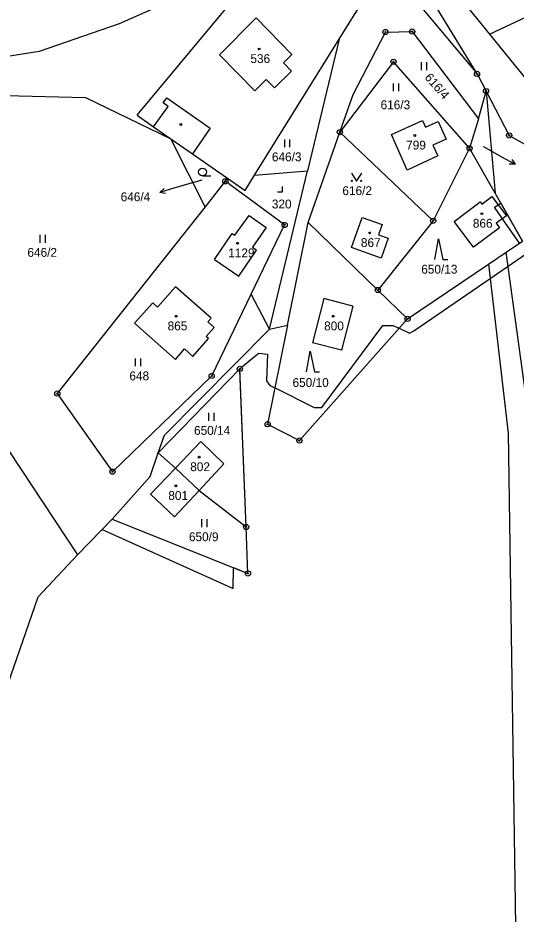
# Model space of a CAD drawing. Extents: x -439246 to -433691, y -1130252 to -1121148.
# Drawn here: x -437068.7 to -436972.9, y -1124958.4 to -1124786.3 of the extents above; entities that cross this region are included whole.
import ezdxf

# ---------------------------------------------------------------- set-up
doc = ezdxf.new("R2010")
doc.units = 0
for name, color, linetype in [('Vrstva 1', 7, 'Continuous'), ('Vrstva 16', 7, 'Continuous'), ('Vrstva 18', 7, 'Continuous'), ('Vrstva 19', 7, 'Continuous'), ('Vrstva 24', 7, 'Continuous'), ('Vrstva 25', 7, 'Continuous'), ('Vrstva 3', 7, 'Continuous'), ('Vrstva 37', 7, 'Continuous'), ('Vrstva 4', 7, 'Continuous'), ('Vrstva 52', 7, 'Continuous')]:
    doc.layers.add(name, color=color, linetype=linetype)

msp = doc.modelspace()

# ---------------------------------------------------------------- linework, layer by layer
at = {"layer": 'Vrstva 1'}
msp.add_line((-437006.93, -1124790.32), (-437001.19, -1124781.1), dxfattribs=at)
for points in [[(-436980.44, -1124797.01), (-436994.1, -1124774.54)], [(-436996.46, -1124777.81), (-436980.44, -1124797.01)], [(-437045.76, -1124804.92), (-437024.01, -1124778.84)], [(-436984.17, -1124781.74), (-436978.01, -1124789.4)], [(-436978.01, -1124789.4), (-436959.6, -1124780.67)], [(-437023.22, -1124816.49), (-437006.93, -1124790.32)], [(-437006.93, -1124790.32), (-437013, -1124815.61)], [(-437004.27, -1124800.99), (-436998.04, -1124788.98)], [(-436998.04, -1124788.98), (-436992.9, -1124788.89)], [(-436992.9, -1124788.89), (-436980.16, -1124805.62)], [(-436978.01, -1124789.4), (-436973.11, -1124795.48)], [(-436996.47, -1124794.69), (-437006.8, -1124808.2)], [(-436981.88, -1124811.28), (-436996.47, -1124794.69)], [(-436973.11, -1124795.48), (-436970.13, -1124799.06)], [(-436980.44, -1124797.01), (-436978.71, -1124800.32)], [(-437109.39, -1124800.19), (-437055.69, -1124801.57)], [(-436980.16, -1124805.62), (-436978.71, -1124800.32)], [(-436978.71, -1124800.32), (-436974.27, -1124808.84)], [(-436978.71, -1124800.32), (-436976.94, -1124819.92)], [(-437055.69, -1124801.57), (-437039.26, -1124809.46)], [(-437006.8, -1124808.2), (-437004.27, -1124800.99)], [(-437045.76, -1124804.92), (-437042.6, -1124807.19)], [(-436996.88, -1124808.62), (-436990.89, -1124805.97)], [(-436990.89, -1124805.97), (-436990.34, -1124807.23)], [(-436980.16, -1124805.62), (-436981.88, -1124811.28)], [(-437042.6, -1124807.19), (-437039.26, -1124809.46)], [(-436990.34, -1124807.23), (-436987.89, -1124806.14)], [(-436987.89, -1124806.14), (-436986.38, -1124809.56)], [(-437032.71, -1124822.56), (-437039.26, -1124809.46)], [(-437039.26, -1124809.46), (-437035.13, -1124812.34)], [(-437012.88, -1124825.53), (-437006.8, -1124808.2)], [(-436988.87, -1124825.22), (-437006.8, -1124808.2)], [(-436993.85, -1124815.49), (-436996.88, -1124808.62)], [(-436974.27, -1124808.84), (-436953.44, -1124820.42)], [(-436986.38, -1124809.56), (-436988.91, -1124810.68)], [(-436988.91, -1124810.68), (-436987.99, -1124812.78)], [(-437035.13, -1124812.34), (-437028.36, -1124817.06)], [(-436987.99, -1124812.78), (-436993.85, -1124815.49)], [(-436981.88, -1124811.28), (-436988.87, -1124825.22)], [(-436976.94, -1124819.92), (-436981.88, -1124811.28)], [(-437023.22, -1124816.49), (-437013, -1124815.61)], [(-437020.29, -1124846.02), (-437013, -1124815.61)], [(-437028.81, -1124817.64), (-437032.71, -1124822.56)], [(-437028.81, -1124817.64), (-437028.36, -1124817.06)], [(-437017.41, -1124826.03), (-437028.81, -1124817.64)], [(-437028.36, -1124817.06), (-437025.02, -1124819.38)], [(-437025.02, -1124819.38), (-437023.22, -1124816.49)], [(-436979.54, -1124822.02), (-436977.62, -1124820.58)], [(-436977.62, -1124820.58), (-436974.79, -1124824.28)], [(-436971.67, -1124829.11), (-436976.94, -1124819.92)], [(-437032.71, -1124822.56), (-437061.1, -1124858.4)], [(-436984.84, -1124825.37), (-436979.86, -1124821.6)], [(-436979.86, -1124821.6), (-436979.54, -1124822.02)], [(-437026.97, -1124827.98), (-437024.24, -1124824.21)], [(-437024.24, -1124824.21), (-437020.94, -1124826.48)], [(-437004.58, -1124830.38), (-437002.52, -1124824.59)], [(-437002.52, -1124824.59), (-436998.66, -1124825.95)], [(-436974.79, -1124824.28), (-436976.75, -1124825.71)], [(-437023.84, -1124839.32), (-437017.41, -1124826.03)], [(-437020.94, -1124826.48), (-437023.6, -1124830.31)], [(-437016.84, -1124845.27), (-437012.88, -1124825.53)], [(-437012.88, -1124825.53), (-436999.49, -1124838.52)], [(-436988.87, -1124825.22), (-436999.49, -1124838.52)], [(-436998.66, -1124825.95), (-436999.34, -1124827.89)], [(-436981.11, -1124830.31), (-436984.84, -1124825.37)], [(-436976.12, -1124826.55), (-436981.11, -1124830.31)], [(-436976.75, -1124825.71), (-436976.12, -1124826.55)], [(-437030.9, -1124832.63), (-437027.46, -1124827.64)], [(-437027.46, -1124827.64), (-437026.97, -1124827.98)], [(-436999.34, -1124827.89), (-436997.5, -1124828.54)], [(-436997.5, -1124828.54), (-436998.83, -1124832.42)], [(-436974.83, -1124831.24), (-436971.67, -1124829.11)], [(-437026.24, -1124835.87), (-437022.81, -1124830.85)], [(-437023.6, -1124830.31), (-437022.81, -1124830.85)], [(-436998.83, -1124832.42), (-437004.58, -1124830.38)], [(-436978.22, -1124833.53), (-436974.83, -1124831.24)], [(-436970.15, -1124865.21), (-436974.83, -1124831.24)], [(-437030.9, -1124832.63), (-437026.24, -1124835.87)], [(-436993.78, -1124844.05), (-436978.22, -1124833.53)], [(-436978.22, -1124833.53), (-436974.48, -1124865.99)], [(-437092.28, -1124836.46), (-437057.24, -1124889.38)], [(-437038.37, -1124837.89), (-437041.81, -1124841.79)], [(-437031.54, -1124843.92), (-437038.37, -1124837.89)], [(-436999.49, -1124838.52), (-436993.78, -1124844.05)], [(-437031.42, -1124855.01), (-437023.84, -1124839.32)], [(-437020.29, -1124846.02), (-437023.84, -1124839.32)], [(-437009.86, -1124840.15), (-437012.05, -1124848.63)], [(-437004.29, -1124841.59), (-437009.86, -1124840.15)], [(-437042.71, -1124840.99), (-437046.26, -1124844.89)], [(-437041.81, -1124841.79), (-437042.71, -1124840.99)], [(-437004.29, -1124841.59), (-437006.48, -1124850.07)], [(-437046.26, -1124844.89), (-437038.4, -1124851.83)], [(-437032.17, -1124844.63), (-437031.54, -1124843.92)], [(-437032.17, -1124844.63), (-437030.93, -1124845.72)], [(-437016.84, -1124845.27), (-437020.67, -1124864.29)], [(-437020.29, -1124846.02), (-437016.84, -1124845.27)], [(-437014.57, -1124867.42), (-436993.78, -1124844.05)], [(-437040.49, -1124866.4), (-437020.29, -1124846.02)], [(-437030.93, -1124845.72), (-437032.46, -1124847.46)], [(-437035.05, -1124851.3), (-437032.01, -1124847.85)], [(-437032.01, -1124847.85), (-437032.46, -1124847.46)], [(-437006.48, -1124850.07), (-437012.05, -1124848.63)], [(-437038.4, -1124851.83), (-437036.65, -1124849.84)], [(-437035.05, -1124851.3), (-437036.65, -1124849.84)], [(-437026.03, -1124853.66), (-437041.71, -1124869.81)], [(-437024.82, -1124884.02), (-437026.03, -1124853.66)], [(-437031.42, -1124855.01), (-437050.49, -1124873.41)], [(-437061.1, -1124858.4), (-437050.49, -1124873.41)], [(-437020.67, -1124864.29), (-437014.57, -1124867.42)], [(-436974.48, -1124865.99), (-436973.03, -1124960.59)], [(-437041.71, -1124869.81), (-437040.49, -1124866.4)], [(-437033.53, -1124867.61), (-437038.39, -1124872.72)], [(-437029.09, -1124871.89), (-437033.53, -1124867.61)], [(-437043.28, -1124874.35), (-437041.71, -1124869.81)], [(-437038.39, -1124872.72), (-437041.71, -1124869.81)], [(-437038.39, -1124872.72), (-437043.16, -1124877.75)], [(-437038.39, -1124872.72), (-437033.86, -1124877.02)], [(-437033.86, -1124877.02), (-437029.09, -1124871.89)], [(-437050.55, -1124882.51), (-437043.28, -1124874.35)], [(-437043.16, -1124877.75), (-437038.59, -1124882.1)], [(-437038.59, -1124882.1), (-437033.86, -1124877.02)], [(-437033.86, -1124877.02), (-437024.82, -1124884.02)], [(-437057.24, -1124889.38), (-437050.55, -1124882.51)], [(-437050.55, -1124882.51), (-437024.46, -1124892.94)], [(-437024.46, -1124892.94), (-437024.82, -1124884.02)], [(-437064.79, -1124897.44), (-437057.24, -1124889.38)], [(-437070.61, -1124914.27), (-437064.79, -1124897.44)]]:
    msp.add_lwpolyline(points, dxfattribs=at)
at = {"layer": 'Vrstva 16'}
for p, q in [((-436975.73, -1124812.92), (-436973.11, -1124814.38)), ((-437038.51, -1124818.92), (-437041.39, -1124819.76))]:
    msp.add_line(p, q, dxfattribs=at)
for points in [[(-436979.22, -1124810.97), (-436975.73, -1124812.92)], [(-436973.74, -1124813.46), (-436973.11, -1124814.38), (-436974.23, -1124814.33)], [(-437033.31, -1124817.4), (-437038.51, -1124818.92)], [(-437040.29, -1124819.96), (-437041.39, -1124819.76), (-437040.57, -1124819)]]:
    msp.add_lwpolyline(points, dxfattribs=at)
at = {"layer": 'Vrstva 24'}
for centre, radius in [((-436998.04, -1124788.98), 0.5), ((-436992.9, -1124788.89), 0.5), ((-436992.9, -1124788.89), 0.1), ((-436998.04, -1124788.98), 0.1), ((-436996.47, -1124794.69), 0.5), ((-436996.47, -1124794.69), 0.1), ((-436980.44, -1124797.01), 0.5), ((-436980.44, -1124797.01), 0.1), ((-436978.71, -1124800.32), 0.5), ((-436978.71, -1124800.32), 0.1), ((-437006.8, -1124808.2), 0.5), ((-437006.8, -1124808.2), 0.1), ((-436974.27, -1124808.84), 0.5), ((-436974.27, -1124808.84), 0.1), ((-436981.88, -1124811.28), 0.5), ((-436981.88, -1124811.28), 0.1), ((-437028.81, -1124817.64), 0.5), ((-437028.81, -1124817.64), 0.1), ((-436988.87, -1124825.22), 0.5), ((-437017.41, -1124826.03), 0.5), ((-437017.41, -1124826.03), 0.1), ((-436988.87, -1124825.22), 0.1), ((-436999.49, -1124838.52), 0.5), ((-436999.49, -1124838.52), 0.1), ((-436993.78, -1124844.05), 0.5), ((-436993.78, -1124844.05), 0.1), ((-437026.03, -1124853.66), 0.5), ((-437026.03, -1124853.66), 0.1), ((-437031.42, -1124855.01), 0.5), ((-437031.42, -1124855.01), 0.1), ((-437061.1, -1124858.4), 0.5), ((-437061.1, -1124858.4), 0.1), ((-437020.67, -1124864.29), 0.5), ((-437020.67, -1124864.29), 0.1), ((-437014.57, -1124867.42), 0.5), ((-437014.57, -1124867.42), 0.1), ((-437050.49, -1124873.41), 0.5), ((-437050.49, -1124873.41), 0.1), ((-437024.82, -1124884.02), 0.5), ((-437024.82, -1124884.02), 0.1), ((-437024.46, -1124892.94), 0.5), ((-437024.46, -1124892.94), 0.1)]:
    msp.add_circle(centre, radius, dxfattribs=at)
at = {"layer": 'Vrstva 25'}
for p, q in [((-436991.1, -1124796.28), (-436991.1, -1124794.78)), ((-436990.1, -1124796.28), (-436990.1, -1124794.78)), ((-436996.48, -1124800.33), (-436996.48, -1124798.83)), ((-436995.48, -1124800.33), (-436995.48, -1124798.83)), ((-437017.4, -1124811.1), (-437017.4, -1124809.6)), ((-437016.4, -1124811.1), (-437016.4, -1124809.6)), ((-437004.59, -1124816.09), (-437003.59, -1124817.59)), ((-437003.59, -1124817.59), (-437002.59, -1124816.09)), ((-437033.2, -1124816.61), (-437031.6, -1124816.61)), ((-437064.38, -1124829.44), (-437064.38, -1124827.94)), ((-437063.38, -1124829.44), (-437063.38, -1124827.94)), ((-437046.06, -1124853.15), (-437046.06, -1124851.65)), ((-437045.06, -1124853.15), (-437045.06, -1124851.65)), ((-437031.98, -1124863.62), (-437031.98, -1124862.12)), ((-437030.98, -1124863.62), (-437030.98, -1124862.12)), ((-437033.32, -1124884.05), (-437033.32, -1124882.55)), ((-437032.32, -1124884.05), (-437032.32, -1124882.55))]:
    msp.add_line(p, q, dxfattribs=at)
for points in [[(-437018.81, -1124819.65), (-437017.81, -1124819.65), (-437017.81, -1124818.65)], [(-436988.53, -1124832.67), (-436987.83, -1124828.67), (-436987.03, -1124832.67), (-436986.03, -1124832.67)], [(-437013.19, -1124854.23), (-437012.49, -1124850.23), (-437011.69, -1124854.23), (-437010.69, -1124854.23)]]:
    msp.add_lwpolyline(points, dxfattribs=at)
for centre, radius in [((-437022.33, -1124792.23), 0.175), ((-437037.38, -1124806.73), 0.175), ((-436992.41, -1124808.84), 0.175), ((-437033.2, -1124815.86), 0.75), ((-437004.49, -1124817.54), 0.112), ((-437002.69, -1124817.54), 0.112), ((-436979.52, -1124823.85), 0.175), ((-437001.07, -1124827.56), 0.175), ((-437026.48, -1124829.54), 0.175), ((-437038.23, -1124843.56), 0.175), ((-437008.06, -1124843.56), 0.175), ((-437033.85, -1124870.6), 0.175), ((-437038.3, -1124876.13), 0.175)]:
    msp.add_circle(centre, radius, dxfattribs=at)
at = {"layer": 'Vrstva 3'}
for points in [[(-437029.95, -1124793.34), (-437022.87, -1124786.27)], [(-437022.87, -1124786.27), (-437016.01, -1124793.27)], [(-437023.15, -1124800.27), (-437029.95, -1124793.34)], [(-437016.01, -1124793.27), (-437017.65, -1124794.88)], [(-437017.65, -1124794.88), (-437016.08, -1124796.49)], [(-437016.08, -1124796.49), (-437019.36, -1124799.71)], [(-437020.94, -1124798.1), (-437023.15, -1124800.27)], [(-437019.36, -1124799.71), (-437020.94, -1124798.1)], [(-436996.88, -1124808.62), (-436990.89, -1124805.97)], [(-436990.89, -1124805.97), (-436990.34, -1124807.23)], [(-436990.34, -1124807.23), (-436987.89, -1124806.14)], [(-436987.89, -1124806.14), (-436986.38, -1124809.56)], [(-436993.85, -1124815.49), (-436996.88, -1124808.62)], [(-436986.38, -1124809.56), (-436988.91, -1124810.68)], [(-436988.91, -1124810.68), (-436987.99, -1124812.78)], [(-436987.99, -1124812.78), (-436993.85, -1124815.49)], [(-436979.54, -1124822.02), (-436977.62, -1124820.58)], [(-436977.62, -1124820.58), (-436974.79, -1124824.28)], [(-436984.84, -1124825.37), (-436979.86, -1124821.6)], [(-436979.86, -1124821.6), (-436979.54, -1124822.02)], [(-437026.97, -1124827.98), (-437024.24, -1124824.21)], [(-437024.24, -1124824.21), (-437020.94, -1124826.48)], [(-437004.58, -1124830.38), (-437002.52, -1124824.59)], [(-437002.52, -1124824.59), (-436998.66, -1124825.95)], [(-436974.79, -1124824.28), (-436976.75, -1124825.71)], [(-437020.94, -1124826.48), (-437023.6, -1124830.31)], [(-436998.66, -1124825.95), (-436999.34, -1124827.89)], [(-436981.11, -1124830.31), (-436984.84, -1124825.37)], [(-436976.12, -1124826.55), (-436981.11, -1124830.31)], [(-436976.75, -1124825.71), (-436976.12, -1124826.55)], [(-437030.9, -1124832.63), (-437027.46, -1124827.64)], [(-437027.46, -1124827.64), (-437026.97, -1124827.98)], [(-436999.34, -1124827.89), (-436997.5, -1124828.54)], [(-436997.5, -1124828.54), (-436998.83, -1124832.42)], [(-437026.24, -1124835.87), (-437022.81, -1124830.85)], [(-437023.6, -1124830.31), (-437022.81, -1124830.85)], [(-436998.83, -1124832.42), (-437004.58, -1124830.38)], [(-437030.9, -1124832.63), (-437026.24, -1124835.87)], [(-437038.37, -1124837.89), (-437041.81, -1124841.79)], [(-437031.54, -1124843.92), (-437038.37, -1124837.89)], [(-437009.86, -1124840.15), (-437012.05, -1124848.63)], [(-437004.29, -1124841.59), (-437009.86, -1124840.15)], [(-437042.71, -1124840.99), (-437046.26, -1124844.89)], [(-437041.81, -1124841.79), (-437042.71, -1124840.99)], [(-437004.29, -1124841.59), (-437006.48, -1124850.07)], [(-437046.26, -1124844.89), (-437038.4, -1124851.83)], [(-437032.17, -1124844.63), (-437031.54, -1124843.92)], [(-437032.17, -1124844.63), (-437030.93, -1124845.72)], [(-437030.93, -1124845.72), (-437032.46, -1124847.46)], [(-437035.05, -1124851.3), (-437032.01, -1124847.85)], [(-437032.01, -1124847.85), (-437032.46, -1124847.46)], [(-437006.48, -1124850.07), (-437012.05, -1124848.63)], [(-437038.4, -1124851.83), (-437036.65, -1124849.84)], [(-437035.05, -1124851.3), (-437036.65, -1124849.84)], [(-437033.53, -1124867.61), (-437038.39, -1124872.72)], [(-437029.09, -1124871.89), (-437033.53, -1124867.61)], [(-437038.39, -1124872.72), (-437043.16, -1124877.75)], [(-437038.39, -1124872.72), (-437033.86, -1124877.02)], [(-437038.39, -1124872.72), (-437033.86, -1124877.02)], [(-437033.86, -1124877.02), (-437029.09, -1124871.89)], [(-437043.16, -1124877.75), (-437038.59, -1124882.1)], [(-437038.59, -1124882.1), (-437033.86, -1124877.02)]]:
    msp.add_lwpolyline(points, dxfattribs=at)
at = {"layer": 'Vrstva 37'}
for centre in [(-437022.33, -1124792.23), (-436992.41, -1124808.84), (-436979.52, -1124823.85), (-437001.07, -1124827.56), (-437026.48, -1124829.54), (-437038.23, -1124843.56), (-437008.06, -1124843.56), (-437033.85, -1124870.6), (-437038.3, -1124876.13)]:
    msp.add_circle(centre, 0.175, dxfattribs=at)
at = {"layer": 'Vrstva 4'}
for points in [[(-437029.95, -1124793.34), (-437022.87, -1124786.27)], [(-437022.87, -1124786.27), (-437016.01, -1124793.27)], [(-437023.15, -1124800.27), (-437029.95, -1124793.34)], [(-437016.01, -1124793.27), (-437017.65, -1124794.88)], [(-437017.65, -1124794.88), (-437016.08, -1124796.49)], [(-437016.08, -1124796.49), (-437019.36, -1124799.71)], [(-437020.94, -1124798.1), (-437023.15, -1124800.27)], [(-437019.36, -1124799.71), (-437020.94, -1124798.1)], [(-437040.75, -1124802.57), (-437040.06, -1124801.58)], [(-437039.76, -1124803.25), (-437040.75, -1124802.57)], [(-437040.06, -1124801.58), (-437031.7, -1124807.42)], [(-437042.6, -1124807.19), (-437039.76, -1124803.25)], [(-437031.7, -1124807.42), (-437035.13, -1124812.34)]]:
    msp.add_lwpolyline(points, dxfattribs=at)
at = {"layer": 'Vrstva 52'}
for points in [[(-437025.73, -1124776.97), (-437049.21, -1124787.37), (-437064.55, -1124792.7), (-437090.11, -1124796.75), (-437098.28, -1124795.96), (-437101.19, -1124795.68), (-437108.86, -1124793.55), (-437115.71, -1124790.69), (-437116.53, -1124790.35), (-437133.57, -1124781.19)], [(-436972.29, -1124829.53), (-436975.55, -1124824.84), (-436977.08, -1124822.63), (-436976.39, -1124822.18), (-436975.84, -1124821.83), (-436971.67, -1124829.11)], [(-437070.61, -1124914.27), (-437064.79, -1124897.44), (-437057.24, -1124889.38), (-437052.49, -1124884.5), (-437027.28, -1124895.81), (-437027.26, -1124891.82), (-437024.46, -1124892.94), (-437024.82, -1124884.02), (-437026.02, -1124853.89), (-437025.78, -1124853.41), (-437023.22, -1124851.28), (-437022.37, -1124850.64), (-437020.67, -1124850.85), (-437020.88, -1124855.97), (-437020.24, -1124856.82), (-437019.26, -1124857.31), (-437011.72, -1124861.08), (-437010.23, -1124861.08), (-436998.51, -1124845.32), (-436996.59, -1124845.32), (-436995.4, -1124845.87), (-436993.4, -1124846.81), (-436992.55, -1124846.38), (-436977.9, -1124836.31), (-436974.46, -1124833.94), (-436970.91, -1124831.5)]]:
    msp.add_lwpolyline(points, dxfattribs=at)

# ---------------------------------------------------------------- texts
at = {"layer": 'Vrstva 16'}
msp.add_text('646/4', height=1.7, dxfattribs=at).set_placement((-437048.92, -1124821.46))
at = {"layer": 'Vrstva 18'}
msp.add_text('616/4', height=1.7, rotation=311.138, dxfattribs=at).set_placement((-436990.62, -1124797.78))
for s, height, p in [('616/3', 1.7, (-436998.97, -1124803.8)), ('2691/7', 0.1, (-436979.43, -1124810.97)), ('646/3', 1.7, (-437019.86, -1124813.8)), ('646/4', 0.1, (-437033.5, -1124817.4)), ('616/2', 1.7, (-437006.31, -1124820.29)), ('646/2', 1.7, (-437066.84, -1124832.14)), ('650/13', 1.7, (-436991.16, -1124835.37)), ('648', 1.7, (-437047.24, -1124855.85)), ('650/10', 1.7, (-437015.89, -1124857.13)), ('650/14', 1.7, (-437034.82, -1124866.32)), ('650/9', 1.7, (-437035.8, -1124886.75))]:
    msp.add_text(s, height=height, dxfattribs=at).set_placement(p)
at = {"layer": 'Vrstva 19'}
for s, p in [('536', (-437023.99, -1124794.93)), ('799', (-436994.06, -1124811.54)), ('320', (-437019.87, -1124822.85)), ('866', (-436981.24, -1124826.55)), ('867', (-437002.75, -1124830.26)), ('1129', (-437028.25, -1124832.24)), ('865', (-437039.9, -1124846.26)), ('800', (-437009.82, -1124846.26)), ('802', (-437035.55, -1124873.3)), ('801', (-437039.76, -1124878.83))]:
    msp.add_text(s, height=1.7, dxfattribs=at).set_placement(p)

doc.saveas('drawing.dxf')
